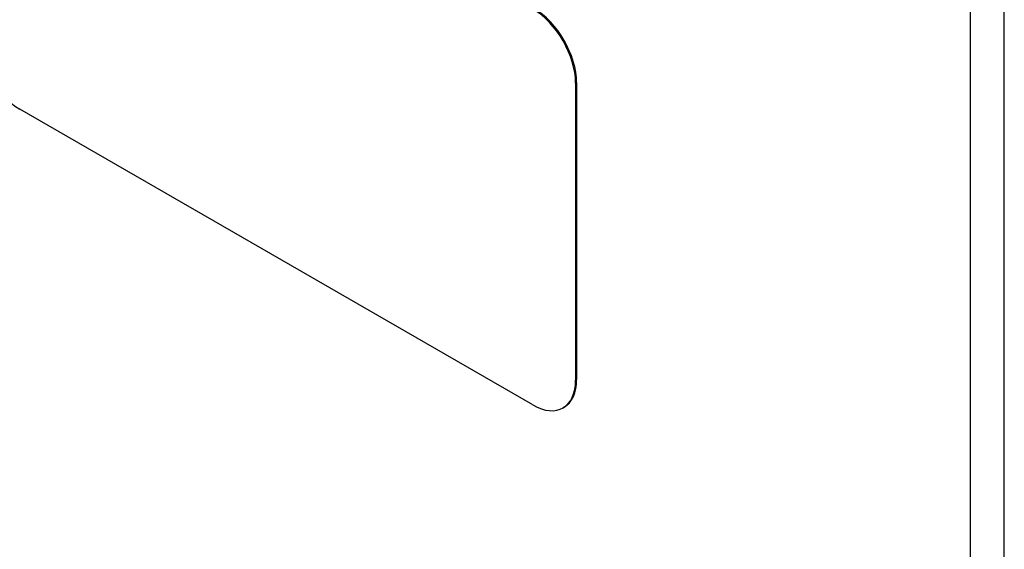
# Model space of a CAD drawing. Header units: inches. Extents: x 20 to 683, y 61 to 320.
# Tile 335 of 400: x 627.62 to 631.69, y 278.87 to 281.06. Entities that reach past the tile are written whole.
import ezdxf

# ---------------------------------------------------------------- set-up
doc = ezdxf.new("R2010")
doc.units = ezdxf.units.IN
doc.header["$MEASUREMENT"] = 0
doc.layers.add('Visible Edges(ANSI)', color=7, linetype='Continuous', lineweight=25)
doc.layers.add('Visible Tangent Edges(ANSI)', color=7, linetype='Continuous', lineweight=25)

msp = doc.modelspace()

# ---------------------------------------------------------------- linework, layer by layer
at = {"layer": 'Visible Edges(ANSI)'}
for p, q in [((629.9136, 280.7962), (629.9136, 279.5699)), ((629.9178, 280.7986), (629.9178, 279.5723)), ((629.7368, 279.4673), (627.6155, 280.6889)), ((629.8658, 279.4575), (629.8616, 279.455))]:
    msp.add_line(p, q, dxfattribs=at)
for centre, major_axis, start_param, end_param in [((629.7368, 280.898), (0.1248, -0.2166), 0.787332, 2.358128), ((629.7411, 280.9004), (-0.1248, 0.2166), 3.928925, 5.499721), ((627.6155, 280.8933), (-0.1248, 0.2166), 0.787332, 2.358128), ((629.7368, 279.6717), (0.1248, -0.2166), 5.499721, 7.070517), ((629.7411, 279.6741), (0.1248, -0.2166), 0, 0.787332)]:
    msp.add_ellipse(centre, major_axis=major_axis, ratio=0.578093, start_param=start_param, end_param=end_param, dxfattribs=at)
at = {"layer": 'Visible Tangent Edges(ANSI)'}
for p, q in [((631.5459, 257.6974), (631.5459, 281.9949)), ((631.686, 257.6974), (631.686, 281.9949)), ((629.9136, 280.7962), (629.9178, 280.7986)), ((629.9178, 279.5723), (629.9136, 279.5699))]:
    msp.add_line(p, q, dxfattribs=at)

doc.saveas('drawing.dxf')
